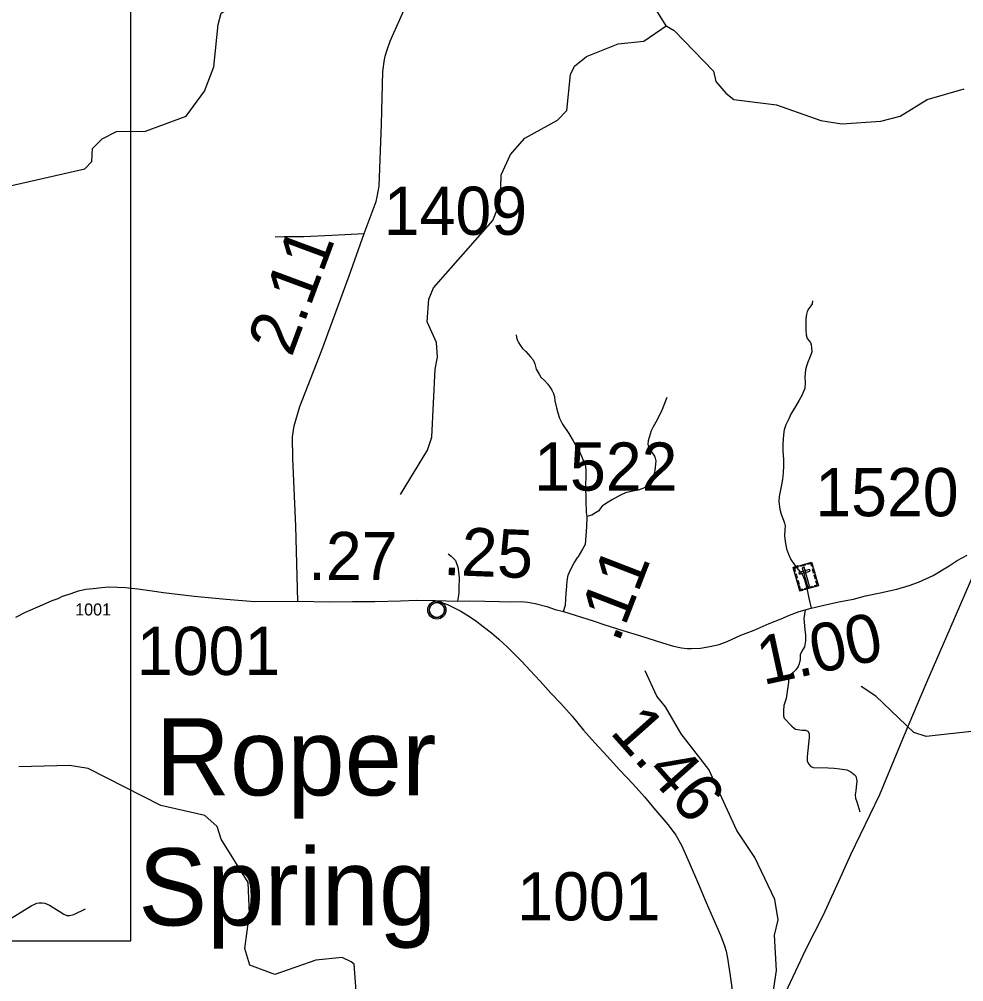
# Model space of a CAD drawing. Extents: x 2290615 to 2522933, y 819489 to 1012715.
# Drawn here: x 2327135 to 2336937, y 972176 to 982163 of the extents above; entities that cross this region are included whole.
import ezdxf

# ---------------------------------------------------------------- set-up
doc = ezdxf.new("R2010")
doc.units = 0
for name, color, linetype in [('Exist Civil Demographics City Label', 7, 'Continuous'), ('Exist Civil Demographics Community CELL', 7, 'Continuous'), ('Exist Cultural Cemetery CELL', 7, 'Continuous'), ('Exist Hydrographic Creek Single Shore', 7, 'Continuous'), ('Exist Hydrographic Misc Water Feature', 7, 'Continuous'), ('Exist Road Non-System Type 51', 7, 'Continuous'), ('Exist Road Secondary Mileage Hundredths English Label', 7, 'Continuous'), ('Exist Road Secondary Type 51 Attributed', 7, 'Continuous'), ('Exist Road Secondary Type 51 Number Label', 7, 'Continuous'), ('Exist Utilities Electrical Transmission Line', 7, 'Continuous'), ('Map Preparation Inset Cut Line', 7, 'Continuous')]:
    doc.layers.add(name, color=color, linetype=linetype)

msp = doc.modelspace()

# ---------------------------------------------------------------- linework, layer by layer
at = {"layer": 'Exist Civil Demographics Community CELL'}
msp.add_lwpolyline([(2331391.9, 976045.7), (2331392.9, 976051.3), (2331394.6, 976057.9), (2331397.6, 976065.1), (2331400.5, 976070.8), (2331403.8, 976076.5), (2331407.6, 976081.6), (2331411.5, 976086), (2331416.1, 976090.6), (2331421.7, 976095.2), (2331427.1, 976098.9), (2331432, 976101.7), (2331437, 976104.2), (2331442.5, 976106.5), (2331448.1, 976108.3), (2331452.4, 976109.5), (2331457.3, 976110.2), (2331461.4, 976110.9), (2331467.8, 976111.2), (2331472.2, 976111.1), (2331477.9, 976110.8), (2331482.8, 976110.1), (2331487.7, 976109.1), (2331492.7, 976107.7), (2331497.9, 976105.8), (2331504.5, 976102.8), (2331510.8, 976099.3), (2331515.8, 976095.8), (2331521, 976091.8), (2331524.3, 976088.6), (2331528.4, 976084.3), (2331532.3, 976079.6), (2331535.4, 976075), (2331538.5, 976070), (2331541, 976064.8), (2331543, 976059.8), (2331544.6, 976054.8), (2331545.8, 976050.2), (2331546.9, 976044.1), (2331547.6, 976039.4), (2331547.8, 976033.4), (2331547.6, 976027.6), (2331547.1, 976022), (2331546.1, 976016.5), (2331544.5, 976010.3), (2331542.6, 976004.5), (2331540.3, 975999.4), (2331537.2, 975993.4), (2331533.9, 975988.1), (2331530.4, 975983.4), (2331526.2, 975978.6), (2331520.9, 975973.7), (2331515.9, 975969.6), (2331510.9, 975966.1), (2331506.6, 975963.6), (2331499.7, 975960.4), (2331492.6, 975957.7), (2331486.6, 975956.2), (2331480, 975954.9), (2331475.6, 975954.4), (2331471.1, 975954.2), (2331465.5, 975954.2), (2331461.3, 975954.6), (2331455.6, 975955.3), (2331449.7, 975956.6), (2331445.1, 975957.9), (2331439.9, 975959.8), (2331435.4, 975961.8), (2331431.4, 975964), (2331424.6, 975968.1), (2331419, 975972.4), (2331414.1, 975976.9), (2331409.7, 975981.7), (2331406.5, 975985.7), (2331403.5, 975989.9), (2331399.4, 975997), (2331397.7, 976000.5), (2331396, 976004.5), (2331393.4, 976012.7), (2331391.9, 976019.8), (2331391.2, 976024.9), (2331390.8, 976031.2), (2331390.8, 976035.9), (2331391.3, 976042.4)], close=True, dxfattribs=at)
for centre, radius in [((2331469.5, 976033.3), 94.3), ((2331469.2, 976033.6), 76.7)]:
    msp.add_circle(centre, radius, dxfattribs=at)
at = {"layer": 'Exist Cultural Cemetery CELL'}
for points in [[(2335166.7, 976475.8), (2335358.2, 976530.2), (2335427.8, 976285.3), (2335236.3, 976230.9)], [(2335178.6, 976434.1), (2335189.5, 976437.2), (2335180.7, 976468.2), (2335219.7, 976479.3), (2335216.7, 976490), (2335166.7, 976475.8)], [(2335238, 976496), (2335287.8, 976510.2), (2335290.9, 976499.2), (2335241.1, 976485.1)], [(2335279.6, 976477.4), (2335261.6, 976472.3), (2335317.1, 976277.2), (2335335, 976282.3)], [(2335370.2, 976488.5), (2335359.2, 976485.4), (2335350.4, 976516.4), (2335311.4, 976505.3), (2335308.4, 976516), (2335358.3, 976530.2)], [(2335198.8, 976362.8), (2335187, 976404.5), (2335197.9, 976407.6), (2335209.8, 976365.9)], [(2335224.6, 976421.5), (2335229.7, 976403.5), (2335342.9, 976435.7), (2335337.8, 976453.7)], [(2335379.1, 976415.1), (2335367.3, 976456.8), (2335378.3, 976459.9), (2335390.1, 976418.2)], [(2335397.1, 976351.7), (2335385.3, 976393.3), (2335396.3, 976396.5), (2335408.1, 976354.8)], [(2335217.2, 976298.1), (2335205.3, 976339.8), (2335216.3, 976342.9), (2335228.1, 976301.2)], [(2335268.1, 976239.9), (2335265, 976251), (2335243.8, 976245), (2335232.8, 976283.9), (2335222.1, 976280.8), (2335236.3, 976230.9)], [(2335288.5, 976257.6), (2335370.1, 976280.8), (2335373.2, 976269.8), (2335291.6, 976246.6)], [(2335396, 976276.2), (2335392.8, 976287.3), (2335414, 976293.3), (2335402.9, 976332.2), (2335413.6, 976335.2), (2335427.8, 976285.3)]]:
    msp.add_lwpolyline(points, close=True, dxfattribs=at)
at = {"layer": 'Exist Hydrographic Creek Single Shore'}
for points in [[(2326662.1, 979868.6), (2326737.3, 980150.2), (2326894.3, 980333.8), (2327010.2, 980427.2), (2327816.3, 980611.5), (2327890.3, 980686.7), (2327897.2, 980821.5), (2327995.3, 980920.8), (2328145.2, 980999.2), (2328445.1, 981001.7), (2328868.2, 981157), (2329056.2, 981417.5), (2329154.2, 981667.7), (2329199.3, 982109.5), (2329231.3, 982225.6), (2329546.3, 982429), (2329618.2, 982648.6), (2329798.3, 982948.2), (2329919.3, 983317.5), (2330002.3, 983399.8), (2330385.1, 983412.3), (2330991.3, 983571.8)], [(2333850.3, 982094.2), (2333612.3, 982475), (2333368.2, 982681.7), (2333010.2, 982650.5), (2332782.2, 982848), (2332598.3, 982955.2), (2332256.2, 982957.6), (2332130.1, 983031.2), (2332053.2, 983205.3), (2331918.3, 983347.4), (2331566.2, 983516.7), (2331223.2, 983620.8)], [(2333850.3, 982094.2), (2333933.4, 982045.2), (2334338.3, 981625.2), (2334365.2, 981518), (2334466.3, 981394.1), (2334550.4, 981328.7), (2334992.3, 981274.7), (2335453.2, 981113.1), (2335670.4, 981076.1), (2336077.4, 981106), (2336277.3, 981156.9), (2336558.2, 981329.2), (2336940.2, 981440.2)], [(2337078.5, 974779), (2336546.5, 974720.9), (2336420.4, 974761.7), (2336024.5, 975139.3), (2335873.4, 975238.1)], [(2330631.4, 972077.9), (2330612.3, 972359.3), (2330578.5, 972384.3), (2330486.4, 972426.4), (2330211.5, 972398.6), (2329788.4, 972253.2), (2329529.5, 972347.5), (2329477.4, 972522.7), (2329523.5, 972882.4), (2329511.4, 973206.9), (2329231.3, 973654.9), (2329188.5, 973787.7), (2329062.4, 973900.7), (2328603.4, 974006.5), (2327849.3, 974389), (2327657.3, 974420.6), (2327132.4, 974405.6)]]:
    msp.add_lwpolyline(points, dxfattribs=at)
at = {"layer": 'Exist Hydrographic Misc Water Feature'}
for points in [[(2331092.4, 977230.8), (2331370.4, 977691.9), (2331418.4, 977825.2), (2331451.4, 978532.3), (2331475.4, 978658), (2331465.4, 978808.6), (2331370.2, 979024.7), (2331384.4, 979258.2), (2331433.4, 979375.2), (2332049.3, 980073.5), (2332130.3, 980273.7), (2332135.3, 980549.7), (2332233.3, 980760.5), (2332381.3, 980927.4), (2332720.3, 981115.4), (2332819.3, 981214.7), (2332856.2, 981590.4), (2332896.2, 981674.1), (2333020.3, 981777.8), (2333352.2, 981906.4), (2333618.2, 981933.7), (2333850.3, 982094.2)], [(2334946.5, 971969.9), (2334992.5, 972293.5), (2334971.5, 972660.3), (2335011.5, 972819.5), (2334975.4, 973028.1), (2334770.4, 973466.1), (2334583.4, 973747.2), (2334292.4, 974378.7), (2334005.3, 974747.6), (2333843.3, 975029.8), (2333750.5, 975137.6), (2333630.5, 975401.8)]]:
    msp.add_lwpolyline(points, dxfattribs=at)
at = {"layer": 'Exist Road Non-System Type 51'}
for points in [[(2329792, 979906), (2329886, 979907.1), (2330087.9, 979907.2), (2330377.6, 979922.4), (2330715.5, 979938.1)], [(2329792, 979906), (2329886, 979907.1), (2330087.9, 979907.2), (2330377.6, 979922.4), (2330715.5, 979938.1)], [(2335366.1, 979241.7), (2335362.4, 979211.6), (2335350.7, 979189.5), (2335329, 979161.4), (2335313.5, 979131.1), (2335305.8, 979103), (2335298.4, 979054.8), (2335297.3, 978974.9), (2335297.6, 978936.9), (2335302.3, 978886.9), (2335310.8, 978851), (2335345.2, 978807.6), (2335353.5, 978785.5), (2335357.9, 978755.7), (2335360.3, 978711.8), (2335348.8, 978681.5), (2335335.2, 978647.5), (2335317.7, 978605.2), (2335306.2, 978563.1), (2335294.6, 978525), (2335287.5, 978448.8), (2335290.2, 978392.9), (2335287.1, 978333), (2335273.5, 978298.8), (2335257.9, 978260.5), (2335228.5, 978210.3), (2335189.3, 978145.8), (2335142.2, 978065.2), (2335122.8, 978017), (2335089.6, 977954.6), (2335074.3, 977902.3), (2335066.8, 977850.4), (2335057.9, 977756.2), (2335060.8, 977680.3), (2335066, 977594.4), (2335066.7, 977528.4), (2335061.6, 977456.4), (2335054.4, 977388.2), (2335041.3, 977314.3), (2335022.6, 977210), (2335019.2, 977155.9), (2335028.2, 977078), (2335040.7, 977028.3), (2335065.4, 976966.4), (2335075.8, 976932.7), (2335084.3, 976906.8), (2335078.7, 976866.7), (2335077.5, 976804.7), (2335082.1, 976744.8), (2335097.1, 976669), (2335117.8, 976613.2), (2335142.5, 976557.6), (2335181, 976501.9), (2335217.6, 976454.4), (2335256.1, 976407), (2335272.5, 976375), (2335287, 976337.4), (2335308, 976259.6), (2335329.1, 976155.8), (2335352.6, 976053.5)], [(2335366.1, 979241.7), (2335362.4, 979211.6), (2335350.7, 979189.5), (2335329, 979161.4), (2335313.5, 979131.1), (2335305.8, 979103), (2335298.4, 979054.8), (2335297.3, 978974.9), (2335297.6, 978936.9), (2335302.3, 978886.9), (2335310.8, 978851), (2335345.2, 978807.6), (2335353.5, 978785.5), (2335357.9, 978755.7), (2335360.3, 978711.8), (2335348.8, 978681.5), (2335335.2, 978647.5), (2335317.7, 978605.2), (2335306.2, 978563.1), (2335294.6, 978525), (2335287.5, 978448.8), (2335290.2, 978392.9), (2335287.1, 978333), (2335273.5, 978298.8), (2335257.9, 978260.5), (2335228.5, 978210.3), (2335189.3, 978145.8), (2335142.2, 978065.2), (2335122.8, 978017), (2335089.6, 977954.6), (2335074.3, 977902.3), (2335066.8, 977850.4), (2335057.9, 977756.2), (2335060.8, 977680.3), (2335066, 977594.4), (2335066.7, 977528.4), (2335061.6, 977456.4), (2335054.4, 977388.2), (2335041.3, 977314.3), (2335022.6, 977210), (2335019.2, 977155.9), (2335028.2, 977078), (2335040.7, 977028.3), (2335065.4, 976966.4), (2335075.8, 976932.7), (2335084.3, 976906.8), (2335078.7, 976866.7), (2335077.5, 976804.7), (2335082.1, 976744.8), (2335097.1, 976669), (2335117.8, 976613.2), (2335142.5, 976557.6), (2335181, 976501.9), (2335217.6, 976454.4), (2335256.1, 976407), (2335272.5, 976375), (2335287, 976337.4), (2335308, 976259.6), (2335329.1, 976155.8), (2335352.6, 976053.5)], [(2332293, 978886.9), (2332295.3, 978860.7), (2332307.6, 978829), (2332317.9, 978807), (2332332.2, 978781.2), (2332358.7, 978745.7), (2332393, 978714.1), (2332417.3, 978688.3), (2332441.6, 978660.6), (2332468.1, 978628.9), (2332484.5, 978587.2), (2332499.1, 978533.3), (2332529.9, 978479.8), (2332548.2, 978447.9), (2332588.6, 978410.3), (2332619.1, 978374.8), (2332645.5, 978341), (2332663.7, 978315.4), (2332678.2, 978279.6), (2332688.6, 978245.8), (2332695, 978201.8), (2332709.9, 978132), (2332724.5, 978078.1), (2332743.2, 978024.3), (2332774, 977960.7), (2332837.2, 977865.5), (2332882, 977788.1), (2332929, 977704.7), (2332961.7, 977645.1), (2332984.4, 977593.4), (2332996.8, 977561.5), (2333007, 977541.7), (2333015.7, 977489.8), (2333016.4, 977425.8), (2333011.6, 977321.7), (2333013.6, 977167.7), (2333019.1, 977043.9), (2333025.4, 977001.9)], [(2332293, 978886.9), (2332295.3, 978860.7), (2332307.6, 978829), (2332317.9, 978807), (2332332.2, 978781.2), (2332358.7, 978745.7), (2332393, 978714.1), (2332417.3, 978688.3), (2332441.6, 978660.6), (2332468.1, 978628.9), (2332484.5, 978587.2), (2332499.1, 978533.3), (2332529.9, 978479.8), (2332548.2, 978447.9), (2332588.6, 978410.3), (2332619.1, 978374.8), (2332645.5, 978341), (2332663.7, 978315.4), (2332678.2, 978279.6), (2332688.6, 978245.8), (2332695, 978201.8), (2332709.9, 978132), (2332724.5, 978078.1), (2332743.2, 978024.3), (2332774, 977960.7), (2332837.2, 977865.5), (2332882, 977788.1), (2332929, 977704.7), (2332961.7, 977645.1), (2332984.4, 977593.4), (2332996.8, 977561.5), (2333007, 977541.7), (2333015.7, 977489.8), (2333016.4, 977425.8), (2333011.6, 977321.7), (2333013.6, 977167.7), (2333019.1, 977043.9), (2333025.4, 977001.9)], [(2333856.3, 978239.8), (2333800.2, 978097), (2333741.5, 977982.3), (2333712.1, 977932.1), (2333692.6, 977891.9), (2333661.8, 977787.6), (2333658.2, 977753.4), (2333666.6, 977725.5), (2333678.9, 977697.6), (2333699.5, 977666), (2333713.5, 977650.2), (2333727.7, 977630.4), (2333736, 977610.3), (2333740.4, 977580.5), (2333729.5, 977480.4), (2333714.4, 977410.1), (2333689.1, 977363.8), (2333673.2, 977341.8), (2333645.6, 977315.4), (2333605.9, 977293), (2333558, 977276.4), (2333504.1, 977267.8), (2333426.5, 977248.8), (2333374.8, 977226.2), (2333291.2, 977181.2), (2333219.8, 977136.2), (2333186.3, 977109.8), (2333166.5, 977089.6), (2333148.8, 977061.4), (2333115, 977043), (2333077.3, 977018.7), (2333025.4, 977001.9)], [(2333856.3, 978239.8), (2333800.2, 978097), (2333741.5, 977982.3), (2333712.1, 977932.1), (2333692.6, 977891.9), (2333661.8, 977787.6), (2333658.2, 977753.4), (2333666.6, 977725.5), (2333678.9, 977697.6), (2333699.5, 977666), (2333713.5, 977650.2), (2333727.7, 977630.4), (2333736, 977610.3), (2333740.4, 977580.5), (2333729.5, 977480.4), (2333714.4, 977410.1), (2333689.1, 977363.8), (2333673.2, 977341.8), (2333645.6, 977315.4), (2333605.9, 977293), (2333558, 977276.4), (2333504.1, 977267.8), (2333426.5, 977248.8), (2333374.8, 977226.2), (2333291.2, 977181.2), (2333219.8, 977136.2), (2333186.3, 977109.8), (2333166.5, 977089.6), (2333148.8, 977061.4), (2333115, 977043), (2333077.3, 977018.7), (2333025.4, 977001.9)], [(2333025.4, 977001.9), (2333022.8, 976895.9), (2333007, 976713.8), (2332979.6, 976665.4), (2332931.7, 976583.1)], [(2331586.5, 976614.7), (2331618.7, 976591.2), (2331635, 976575.2), (2331661.2, 976545.7), (2331671.6, 976515.7), (2331688.1, 976480), (2331694.7, 976428), (2331699.4, 976366.2), (2331698.7, 976256.1), (2331697.3, 976208.2), (2331684.4, 976124)], [(2331586.5, 976614.7), (2331618.7, 976591.2), (2331635, 976575.2), (2331661.2, 976545.7), (2331671.6, 976515.7), (2331688.1, 976480), (2331694.7, 976428), (2331699.4, 976366.2), (2331698.7, 976256.1), (2331697.3, 976208.2), (2331684.4, 976124)], [(2335289.8, 976036.6), (2335284.1, 975988.7), (2335278.2, 975944.7), (2335279.7, 975908), (2335288.5, 975831.6), (2335292.9, 975771.4), (2335294.4, 975712.7), (2335284.1, 975652.5), (2335256.2, 975605.5), (2335240.1, 975567.3), (2335240.1, 975518.9), (2335228.3, 975476.3), (2335218.1, 975445.4), (2335194.8, 975412.5), (2335166.9, 975386.1), (2335143.4, 975364.1), (2335122.9, 975339.1), (2335118.5, 975321.5), (2335117, 975284.8), (2335093.5, 975115.9), (2335068.6, 975041), (2335065.6, 974991.1), (2335065.6, 974933.8), (2335074.5, 974911.8), (2335152, 974827.8), (2335175.5, 974807.2), (2335190.2, 974798.4), (2335259.1, 974786.7), (2335295.8, 974785.2), (2335317.8, 974774.9), (2335332.5, 974751.4), (2335332.5, 974708.8), (2335310.5, 974515), (2335310.5, 974469.5), (2335325.2, 974438.7), (2335350.1, 974410.8), (2335375, 974399), (2335528.4, 974397), (2335591.5, 974394), (2335651.7, 974386.7), (2335725, 974373.5), (2335766.1, 974355.8), (2335799.9, 974326.5), (2335817.5, 974310.3), (2335824.8, 974276.6), (2335826.3, 974253.1), (2335821.9, 974194.3), (2335817.5, 974157.6), (2335810.1, 974116.5), (2335813.1, 974082.7), (2335827.7, 974043.1), (2335858.6, 973940.3)], [(2327041.8, 972829.8), (2327258.2, 972965.4), (2327295.5, 972982.5), (2327318.9, 972990.3), (2327343.8, 972994.9), (2327374.9, 972996.5), (2327399.8, 972991.8), (2327449.6, 972971.6), (2327550.8, 972907.7), (2327599, 972876.6), (2327630.2, 972864.1), (2327656.6, 972862.5), (2327700.2, 972875), (2327821.6, 972934.2)]]:
    msp.add_lwpolyline(points, dxfattribs=at)
at = {"layer": 'Exist Road Secondary Type 51 Attributed'}
for points in [[(2330026.4, 976125.8), (2330004.4, 976903.3), (2329974.9, 977604.8), (2329970.4, 977830.6), (2329987.1, 977944.7), (2330046.9, 978143.3), (2330274.5, 978729.5), (2330560.3, 979500.5), (2330715.5, 979938.1), (2330839.8, 980273.2), (2330851.3, 980319.5), (2330871.4, 980431.2), (2330896, 981074.3), (2330909.4, 981619.7), (2330926.3, 981743.8), (2330933.5, 981779.4), (2330953.5, 981844.7), (2330984.5, 981935.3), (2331023.4, 982022.8), (2331083.8, 982161.6), (2331171.6, 982352.7)], [(2332782, 976016.1), (2333091, 975919.5), (2333211.7, 975879.2), (2333399.1, 975821.9), (2333582.6, 975764.6), (2333810.1, 975692.7), (2333924.6, 975657.4), (2334008.2, 975639.8), (2334067, 975633.9), (2334111.1, 975633.6), (2334203.7, 975637.9), (2334303.5, 975655.5), (2334400.3, 975674.6), (2334481, 975706.9), (2334624.2, 975772.5), (2334762.1, 975825.4), (2334919.1, 975894.4), (2335043.8, 975942.8), (2335129, 975978.1), (2335230.2, 976016.2), (2335289.8, 976036.6), (2335352.6, 976053.5), (2335515.8, 976090.9), (2335658.1, 976121.7), (2335791.7, 976145.2), (2335918.8, 976178.6), (2336069.9, 976210.9), (2336243.1, 976249.1), (2336369.3, 976287.3), (2336467, 976323.7), (2336618.1, 976391.3), (2336786.2, 976492.4), (2336866.9, 976545.3), (2336971.1, 976602.5)], [(2332782, 976016.1), (2332803.9, 976083.5), (2332812.7, 976208.3), (2332817.1, 976280.3), (2332821.5, 976334.6), (2332833.3, 976393.4), (2332858.2, 976458), (2332893.5, 976521.2), (2332931.7, 976583.1)], [(2327101.1, 975959.5), (2327200.9, 976009.4), (2327375.5, 976085.7), (2327478.1, 976131.4), (2327538.3, 976153.4), (2327585.3, 976176.9), (2327662.7, 976201.8), (2327750.7, 976231.1), (2327827, 976248.8), (2327903.3, 976257.6), (2327991.4, 976266.4), (2328061.8, 976272.3), (2328152.8, 976269.3), (2328237.9, 976266.4), (2328367, 976251.7), (2328513.7, 976231.1), (2328631.1, 976213.5), (2328949.8, 976178.4), (2329284.3, 976146.1), (2329577.8, 976122.6), (2330026.4, 976125.8)], [(2330026.4, 976125.8), (2330356.1, 976118.8), (2330592.4, 976120.3), (2330825.7, 976120.3), (2331092.3, 976127.2), (2331260.3, 976135), (2331450.3, 976133.2)], [(2331450.3, 976133.2), (2331684.4, 976124), (2331812.6, 976129), (2331968.2, 976124.6), (2332119.3, 976121.7), (2332230.8, 976117.3), (2332345.3, 976120.2), (2332414.2, 976112.9), (2332490.5, 976101.1), (2332609.4, 976068.8), (2332696, 976039.5), (2332782, 976016.1)], [(2331450.3, 976133.2), (2331580.8, 976088.7), (2331663.2, 976049.7), (2331717.6, 976022.5), (2331790.1, 975977.3), (2331868.7, 975924.3), (2331949.5, 975863.2), (2332036.3, 975796.3), (2332113.1, 975729.2), (2332201.8, 975648.2), (2332276.8, 975573.3), (2332351.6, 975500.1), (2332436.7, 975407.2), (2332542.2, 975294.5), (2332653.5, 975172), (2332754.8, 975063.1), (2332872.4, 974930.6), (2332992.2, 974786.1), (2333109.7, 974653.4), (2333237.4, 974517), (2333365, 974376.6), (2333504.7, 974226.2), (2333622.4, 974093.8), (2333721.7, 973977), (2333865.8, 973806.7), (2333912.4, 973749.4), (2333949, 973695.8), (2334008.3, 973592.4), (2334086.5, 973413.5), (2334183.2, 973188.6), (2334263.4, 972999.6), (2334335.3, 972832.6), (2334413.5, 972659.6), (2334450.6, 972560), (2334471.4, 972492.2), (2334488.6, 972400.5), (2334512.5, 972236.8), (2334540.8, 972041.2)]]:
    msp.add_lwpolyline(points, dxfattribs=at)
at = {"layer": 'Exist Utilities Electrical Transmission Line'}
msp.add_lwpolyline([(2337057.2, 976454.5), (2336792.6, 975837.5), (2336551.4, 975280.6), (2336320.1, 974736), (2336063.6, 974117.1), (2335763.1, 973493.6), (2335671.6, 973292.5), (2335478.8, 972866.3), (2335295, 972508.1), (2335084.4, 972057.8)], dxfattribs=at)
at = {"layer": 'Map Preparation Inset Cut Line'}
msp.add_lwpolyline([(2328294.4, 983323.8), (2317413.3, 983323.8), (2317413.3, 972600.6), (2328294.4, 972600.6)], close=True, dxfattribs=at)

# ---------------------------------------------------------------- texts
at = {"layer": 'Exist Civil Demographics City Label'}
for s, p in [('Roper', (2328549.5, 974109.9)), ('Spring', (2328370.8, 972760.6))]:
    msp.add_text(s, height=800, rotation=360, dxfattribs=at).set_placement(p)
at = {"layer": 'Exist Road Secondary Mileage Hundredths English Label'}
for s, rotation, p in [('2.11', 69.64839, (2329960.8, 978647.8)), ('.25', 357.73819, (2331530, 976398)), ('.11', 68.8889, (2333354.3, 975682.1)), ('1.00', 12.22412, (2334853.8, 975252.8)), ('1.46', 311.63354, (2333254.5, 974762.2))]:
    msp.add_text(s, height=500, rotation=rotation, dxfattribs=at).set_placement(p)
msp.add_text('.27', height=500, dxfattribs=at).set_placement((2330132, 976343))
at = {"layer": 'Exist Road Secondary Type 51 Number Label'}
for s, height, p in [('1409', 500, (2330918.1, 979925.7)), ('1522', 500, (2332478.8, 977271.7)), ('1520', 500, (2335395.9, 977006.1)), ('1001', 125, (2327716.1, 975976.4)), ('1001', 500, (2328356, 975358.9)), ('1001', 500, (2332303.4, 972812.8))]:
    msp.add_text(s, height=height, rotation=360, dxfattribs=at).set_placement(p)

doc.saveas('drawing.dxf')
